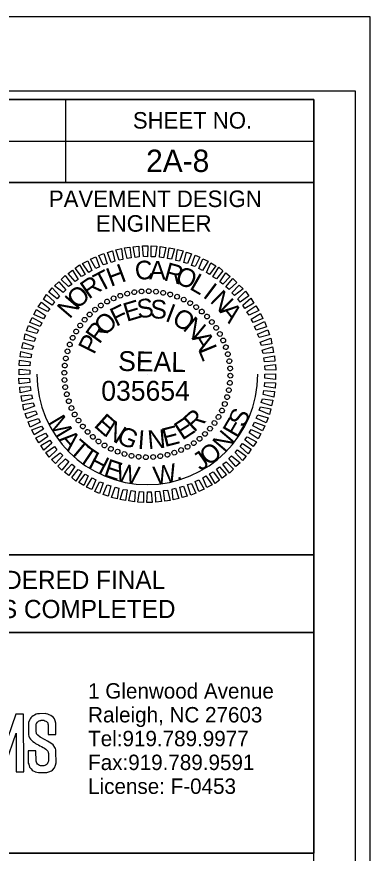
# Model space of a CAD drawing. Extents: x 957297 to 961629, y 830661 to 840840.
# Drawn here: x 960288 to 960394.8, y 831507.9 to 831760.7 of the extents above; entities that cross this region are included whole.
import ezdxf

# ---------------------------------------------------------------- set-up
doc = ezdxf.new("R2010")
doc.units = 0
for name, color, linetype in [('Old_Level_1', 7, 'Continuous'), ('Old_Level_2', 7, 'Continuous'), ('Old_Level_50', 7, 'Continuous'), ('Old_Level_58', 7, 'Continuous'), ('Scratch_Level_0', 7, 'Continuous'), ('Sheet Data Field CELL', 7, 'Continuous'), ('Sheet Plot Border Inside CELL', 7, 'Continuous'), ('Sheet Plot Border Outside CELL', 7, 'Continuous'), ('Sheet Professional Seal CELL', 7, 'Continuous'), ('Sheet Profile Grid Minor CELL', 7, 'Continuous'), ('Sheet Sticker Exception Certification CELL', 7, 'Continuous'), ('Sheet Typical CELL', 7, 'Continuous')]:
    doc.layers.add(name, color=color, linetype=linetype)

# ---------------------------------------------------------------- blocks, each defined once
blk = doc.blocks.new('TSC-LOGO')
at = {"layer": 'Old_Level_1'}
for points in [[(0.5506, 0.057), (0.5622, 0.057), (0.5622, 0.0744), (0.5612, 0.0779), (0.5598, 0.0808), (0.5583, 0.0828), (0.5564, 0.0845), (0.5542, 0.086), (0.5521, 0.0868), (0.5521, 0.0868), (0.5498, 0.0878), (0.5474, 0.0884), (0.5458, 0.0888), (0.5371, 0.0886), (0.5344, 0.0882), (0.5321, 0.0878), (0.5298, 0.0866), (0.5278, 0.0855), (0.5258, 0.0841), (0.5243, 0.0826), (0.5231, 0.0807), (0.5221, 0.0788), (0.5208, 0.0753), (0.5206, 0.0727), (0.5205, 0.0569), (0.5211, 0.0545), (0.5223, 0.052), (0.5237, 0.05), (0.5252, 0.0484), (0.5274, 0.0467), (0.5297, 0.0449), (0.5311, 0.0438), (0.5335, 0.0427), (0.5359, 0.0416), (0.5379, 0.0403), (0.5401, 0.0389), (0.5427, 0.0375), (0.5449, 0.0364), (0.5471, 0.0349), (0.5486, 0.0334), (0.5499, 0.0322), (0.5506, 0.0298), (0.5511, 0.0283), (0.5509, 0.0171), (0.5501, 0.0147), (0.5489, 0.0126), (0.5472, 0.0111), (0.5454, 0.0103), (0.5437, 0.01), (0.5389, 0.0099), (0.5373, 0.0103), (0.5357, 0.0113), (0.534, 0.0123), (0.5333, 0.0139), (0.5326, 0.0156), (0.5321, 0.017), (0.5319, 0.0325), (0.5202, 0.0324), (0.5204, 0.0138), (0.521, 0.0124), (0.5223, 0.0081), (0.5232, 0.0067), (0.5245, 0.0051), (0.5264, 0.0032), (0.5279, 0.0022), (0.5301, 0.0013), (0.5309, 0.001), (0.533, 0.0001), (0.5357, -0.0002), (0.5376, -0.0004), (0.5483, -0.0001), (0.5513, 0.0006), (0.5554, 0.0024), (0.5568, 0.0031), (0.56, 0.007), (0.5616, 0.0109), (0.5624, 0.0145), (0.5622, 0.0316), (0.5621, 0.034), (0.5615, 0.0358), (0.5605, 0.0376), (0.5578, 0.0414), (0.5543, 0.0442), (0.5494, 0.0471), (0.5457, 0.0493), (0.5384, 0.0532), (0.5346, 0.056), (0.533, 0.0581), (0.5326, 0.0595), (0.5322, 0.0609), (0.5324, 0.0731), (0.5331, 0.0744), (0.5337, 0.0756), (0.5346, 0.0764), (0.5357, 0.0774), (0.537, 0.0779), (0.5383, 0.0784), (0.5391, 0.0783), (0.5391, 0.0787), (0.5439, 0.0786), (0.5453, 0.078), (0.5467, 0.0775), (0.5481, 0.0769), (0.5487, 0.076), (0.5497, 0.0746), (0.5501, 0.0732), (0.5506, 0.0718), (0.5505, 0.0703)], [(0.4829, 0.0336), (0.4639, 0.0882), (0.4529, 0.0877), (0.4532, 0.0004), (0.4638, 0.0004), (0.4635, 0.0588), (0.4798, 0.0139), (0.4866, 0.0137), (0.502, 0.0593), (0.5021, 0.0007), (0.5135, 0.0008), (0.5133, 0.0879), (0.5018, 0.0878)]]:
    blk.add_lwpolyline(points, close=True, dxfattribs=at)
blk = doc.blocks.new('TRANSYSTEMS Logo')
at = {"layer": 'Old_Level_58'}
blk.add_lwpolyline([(0, 66.69), (200.05, 66.69), (200.05, 0), (0, 0)], close=True, dxfattribs=at)
at = {"layer": 'Old_Level_1', "xscale": 199.99999999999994, "yscale": 199.99999999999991, "rotation": 0.05340743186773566}
blk.add_blockref('TSC-LOGO', (9.71, 24.35), dxfattribs=at)
at = {"layer": 'Old_Level_2'}
for s, p in [('1 Glenwood Avenue', (131.85, 46.73)), ('Raleigh, NC 27603', (131.85, 39.53)), ('Tel:919.789.9977 ', (131.85, 32.34)), ('Fax:919.789.9591', (131.85, 25.14)), ('License: F-0453', (131.85, 17.94))]:
    blk.add_text(s, height=4.6576, rotation=360, dxfattribs=at).set_placement(p)

msp = doc.modelspace()

# ---------------------------------------------------------------- linework, layer by layer
at = {"layer": 'Old_Level_50'}
msp.add_line((960177.76, 831507.92), (960377.8, 831507.92), dxfattribs=at)
at = {"layer": 'Scratch_Level_0'}
msp.add_arc((960327.47, 831652.66), 33.36, 180, 360, dxfattribs=at)
at = {"layer": 'Sheet Plot Border Inside CELL'}
msp.add_lwpolyline([(960390.3, 831738.21), (958723.8, 831738.21), (958723.8, 830683.11), (960390.3, 830683.11)], close=True, dxfattribs=at)
at = {"layer": 'Sheet Plot Border Outside CELL'}
msp.add_lwpolyline([(960394.8, 831760.66), (958710.8, 831760.66), (958710.8, 830660.66), (960394.8, 830660.66)], close=True, dxfattribs=at)
at = {"layer": 'Sheet Professional Seal CELL'}
for p, q in [((960319.27, 831676.41), (960319.27, 831676.41)), ((960321.37, 831677.01), (960321.37, 831677.01)), ((960323.57, 831677.41), (960323.57, 831677.41)), ((960325.72, 831677.71), (960325.72, 831677.71)), ((960327.92, 831677.76), (960327.92, 831677.76)), ((960330.12, 831677.61), (960330.12, 831677.61)), ((960332.27, 831677.26), (960332.27, 831677.26)), ((960334.37, 831676.81), (960334.37, 831676.81)), ((960336.47, 831676.11), (960336.47, 831676.11)), ((960313.42, 831673.46), (960313.42, 831673.46)), ((960315.32, 831674.61), (960315.32, 831674.61)), ((960317.27, 831675.61), (960317.27, 831675.61)), ((960338.47, 831675.21), (960338.47, 831675.21)), ((960340.42, 831674.21), (960340.42, 831674.21)), ((960311.67, 831672.21), (960311.67, 831672.21)), ((960342.22, 831672.96), (960342.22, 831672.96)), ((960343.97, 831671.61), (960343.97, 831671.61)), ((960308.52, 831669.16), (960308.52, 831669.16)), ((960310.02, 831670.71), (960310.02, 831670.71)), ((960345.52, 831670.11), (960345.52, 831670.11)), ((960347.02, 831668.46), (960347.02, 831668.46)), ((960307.17, 831667.41), (960307.17, 831667.41)), ((960348.27, 831666.71), (960348.27, 831666.71)), ((960304.92, 831663.66), (960304.92, 831663.66)), ((960305.92, 831665.61), (960305.92, 831665.61)), ((960349.42, 831664.81), (960349.42, 831664.81)), ((960304.02, 831661.66), (960304.02, 831661.66)), ((960350.42, 831662.86), (960350.42, 831662.86)), ((960351.22, 831660.86), (960351.22, 831660.86)), ((960303.32, 831659.56), (960303.32, 831659.56)), ((960351.82, 831658.76), (960351.82, 831658.76)), ((960302.87, 831657.46), (960302.87, 831657.46)), ((960352.22, 831656.56), (960352.22, 831656.56)), ((960302.52, 831655.31), (960302.52, 831655.31)), ((960352.52, 831654.41), (960352.52, 831654.41)), ((960302.37, 831653.11), (960302.37, 831653.11)), ((960302.42, 831650.91), (960302.42, 831650.91)), ((960327.47, 831652.66), (960327.47, 831652.66)), ((960352.57, 831652.21), (960352.57, 831652.21)), ((960302.72, 831648.76), (960302.72, 831648.76)), ((960352.42, 831650.01), (960352.42, 831650.01)), ((960303.12, 831646.56), (960303.12, 831646.56)), ((960351.62, 831645.76), (960351.62, 831645.76)), ((960352.07, 831647.86), (960352.07, 831647.86)), ((960303.72, 831644.46), (960303.72, 831644.46)), ((960350.92, 831643.66), (960350.92, 831643.66)), ((960304.52, 831642.46), (960304.52, 831642.46)), ((960350.02, 831641.66), (960350.02, 831641.66)), ((960305.52, 831640.51), (960305.52, 831640.51)), ((960306.67, 831638.61), (960306.67, 831638.61)), ((960349.02, 831639.71), (960349.02, 831639.71)), ((960307.92, 831636.86), (960307.92, 831636.86)), ((960346.42, 831636.16), (960346.42, 831636.16)), ((960347.77, 831637.91), (960347.77, 831637.91)), ((960309.42, 831635.21), (960309.42, 831635.21)), ((960310.97, 831633.71), (960310.97, 831633.71)), ((960343.27, 831633.11), (960343.27, 831633.11)), ((960344.92, 831634.61), (960344.92, 831634.61)), ((960312.72, 831632.36), (960312.72, 831632.36)), ((960314.52, 831631.11), (960314.52, 831631.11)), ((960339.62, 831630.71), (960339.62, 831630.71)), ((960341.52, 831631.86), (960341.52, 831631.86)), ((960316.47, 831630.11), (960316.47, 831630.11)), ((960318.47, 831629.21), (960318.47, 831629.21)), ((960320.57, 831628.51), (960320.57, 831628.51)), ((960322.67, 831628.06), (960322.67, 831628.06)), ((960331.37, 831627.91), (960331.37, 831627.91)), ((960333.57, 831628.31), (960333.57, 831628.31)), ((960335.67, 831628.91), (960335.67, 831628.91)), ((960337.67, 831629.71), (960337.67, 831629.71)), ((960324.82, 831627.71), (960324.82, 831627.71)), ((960327.02, 831627.56), (960327.02, 831627.56)), ((960329.22, 831627.61), (960329.22, 831627.61))]:
    msp.add_line(p, q, dxfattribs=at)
for points in [[(960323.77, 831687.96), (960323.22, 831691.16), (960324.92, 831691.36), (960324.97, 831688.11)], [(960326.27, 831688.21), (960326.02, 831691.46), (960327.67, 831691.41), (960327.47, 831688.16)], [(960328.67, 831688.16), (960328.67, 831691.41), (960330.32, 831691.36), (960329.87, 831688.11)], [(960331.17, 831688.01), (960331.37, 831691.26), (960333.02, 831690.96), (960332.37, 831687.81)], [(960314.12, 831685.66), (960312.82, 831688.56), (960314.32, 831689.16), (960315.37, 831685.96)], [(960316.57, 831686.46), (960315.42, 831689.46), (960316.97, 831689.91), (960317.62, 831686.81)], [(960318.97, 831687.11), (960317.92, 831690.26), (960319.62, 831690.61), (960320.02, 831687.36)], [(960321.37, 831687.66), (960320.57, 831690.86), (960322.22, 831691.01), (960322.57, 831687.81)], [(960333.57, 831687.61), (960334.02, 831690.81), (960335.67, 831690.56), (960334.77, 831687.46)], [(960336.12, 831687.06), (960336.62, 831690.31), (960338.32, 831689.91), (960337.17, 831686.81)], [(960338.52, 831686.41), (960339.27, 831689.51), (960340.82, 831689.01), (960339.57, 831686.06)], [(960340.77, 831685.51), (960341.92, 831688.66), (960343.32, 831688.06), (960341.92, 831685.16)], [(960309.77, 831683.41), (960307.92, 831686.11), (960309.47, 831686.91), (960310.72, 831684.01)], [(960311.92, 831684.61), (960310.32, 831687.41), (960311.87, 831688.11), (960313.02, 831685.06)], [(960343.02, 831684.56), (960344.27, 831687.51), (960345.82, 831686.81), (960344.12, 831684.01)], [(960345.32, 831683.41), (960346.67, 831686.26), (960348.17, 831685.41), (960346.27, 831682.81)], [(960305.67, 831680.66), (960303.52, 831683.06), (960304.87, 831684.11), (960306.62, 831681.31)], [(960307.57, 831682.16), (960305.72, 831684.71), (960307.02, 831685.66), (960308.67, 831682.76)], [(960347.27, 831682.06), (960349.02, 831684.96), (960350.32, 831683.91), (960348.37, 831681.46)], [(960303.67, 831679.11), (960301.47, 831681.31), (960302.67, 831682.51), (960304.62, 831679.81)], [(960349.32, 831680.56), (960351.17, 831683.31), (960352.47, 831682.21), (960350.27, 831679.86)], [(960351.22, 831679.01), (960353.27, 831681.61), (960354.47, 831680.41), (960352.17, 831678.26)], [(960300.27, 831675.46), (960297.67, 831677.41), (960298.77, 831678.71), (960300.97, 831676.36)], [(960302.02, 831677.36), (960299.47, 831679.41), (960300.72, 831680.56), (960302.82, 831678.16)], [(960353.02, 831677.26), (960355.17, 831679.61), (960356.37, 831678.41), (960353.77, 831676.46)], [(960298.77, 831673.56), (960296.07, 831675.26), (960297.02, 831676.71), (960299.42, 831674.51)], [(960354.77, 831675.46), (960357.07, 831677.71), (960358.12, 831676.36), (960355.47, 831674.46)], [(960297.27, 831671.56), (960294.47, 831673.06), (960295.47, 831674.46), (960298.07, 831672.46)], [(960356.27, 831673.51), (960358.72, 831675.61), (960359.67, 831674.16), (960356.87, 831672.56)], [(960296.07, 831669.41), (960293.22, 831670.66), (960293.97, 831672.21), (960296.67, 831670.36)], [(960357.57, 831671.46), (960360.22, 831673.36), (960361.17, 831671.86), (960358.27, 831670.46)], [(960358.87, 831669.26), (960361.67, 831671.01), (960362.32, 831669.46), (960359.47, 831668.31)], [(960295.07, 831667.11), (960291.97, 831668.26), (960292.72, 831669.81), (960295.57, 831668.21)], [(960359.87, 831667.11), (960362.82, 831668.61), (960363.47, 831667.01), (960360.37, 831666.01)], [(960294.07, 831664.91), (960290.97, 831665.81), (960291.62, 831667.36), (960294.62, 831665.96)], [(960360.77, 831664.76), (960363.82, 831666.06), (960364.37, 831664.51), (960361.27, 831663.71)], [(960293.32, 831662.51), (960290.22, 831663.16), (960290.57, 831664.81), (960293.72, 831663.56)], [(960361.57, 831662.36), (960364.77, 831663.51), (960365.07, 831661.86), (960361.92, 831661.31)], [(960292.67, 831660.11), (960289.57, 831660.51), (960289.92, 831662.21), (960293.07, 831661.16)], [(960362.17, 831659.96), (960365.32, 831660.91), (960365.62, 831659.21), (960362.47, 831658.91)], [(960292.27, 831657.56), (960289.07, 831657.86), (960289.27, 831659.56), (960292.52, 831658.76)], [(960362.62, 831657.56), (960365.87, 831658.26), (960366.02, 831656.56), (960362.82, 831656.36)], [(960292.02, 831655.16), (960288.77, 831655.26), (960288.87, 831656.91), (960292.12, 831656.36)], [(960291.97, 831652.66), (960288.72, 831652.51), (960288.72, 831654.21), (960291.97, 831653.86)], [(960362.92, 831655.16), (960366.17, 831655.56), (960366.27, 831653.86), (960363.02, 831653.96)], [(960292.02, 831650.16), (960288.77, 831649.76), (960288.67, 831651.46), (960291.92, 831651.36)], [(960362.97, 831652.66), (960366.22, 831652.81), (960366.22, 831651.11), (960362.97, 831651.46)], [(960292.32, 831647.76), (960289.07, 831647.06), (960288.92, 831648.76), (960292.12, 831648.96)], [(960362.92, 831650.16), (960366.17, 831650.06), (960366.07, 831648.41), (960362.82, 831648.96)], [(960292.77, 831645.36), (960289.62, 831644.41), (960289.32, 831646.11), (960292.47, 831646.41)], [(960362.67, 831647.76), (960365.87, 831647.46), (960365.67, 831645.76), (960362.42, 831646.56)], [(960293.37, 831642.96), (960290.17, 831641.81), (960289.87, 831643.46), (960293.02, 831644.01)], [(960362.27, 831645.21), (960365.37, 831644.81), (960365.02, 831643.11), (960361.87, 831644.16)], [(960294.17, 831640.56), (960291.12, 831639.26), (960290.57, 831640.81), (960293.67, 831641.61)], [(960361.62, 831642.81), (960364.72, 831642.16), (960364.37, 831640.51), (960361.22, 831641.76)], [(960295.07, 831638.21), (960292.12, 831636.71), (960291.47, 831638.31), (960294.57, 831639.31)], [(960359.87, 831638.21), (960362.97, 831637.06), (960362.22, 831635.51), (960359.37, 831637.11)], [(960360.87, 831640.41), (960363.97, 831639.51), (960363.32, 831637.96), (960360.32, 831639.36)], [(960296.07, 831636.06), (960293.27, 831634.31), (960292.62, 831635.86), (960295.47, 831637.01)], [(960358.87, 831635.91), (960361.72, 831634.66), (960360.97, 831633.11), (960358.27, 831634.96)], [(960297.37, 831633.86), (960294.72, 831631.96), (960293.77, 831633.46), (960296.67, 831634.86)], [(960357.67, 831633.76), (960360.47, 831632.26), (960359.47, 831630.86), (960356.87, 831632.86)], [(960298.67, 831631.81), (960296.22, 831629.71), (960295.27, 831631.16), (960298.07, 831632.76)], [(960300.17, 831629.86), (960297.87, 831627.61), (960296.82, 831628.96), (960299.47, 831630.86)], [(960356.17, 831631.76), (960358.87, 831630.06), (960357.92, 831628.61), (960355.52, 831630.81)], [(960301.92, 831628.06), (960299.77, 831625.71), (960298.57, 831626.91), (960301.17, 831628.86)], [(960352.92, 831627.96), (960355.47, 831625.91), (960354.22, 831624.76), (960352.12, 831627.16)], [(960354.67, 831629.86), (960357.27, 831627.91), (960356.17, 831626.61), (960353.97, 831628.96)], [(960303.72, 831626.31), (960301.67, 831623.71), (960300.47, 831624.91), (960302.77, 831627.06)], [(960305.62, 831624.76), (960303.77, 831622.01), (960302.47, 831623.11), (960304.67, 831625.46)], [(960351.27, 831626.21), (960353.47, 831624.01), (960352.27, 831622.81), (960350.32, 831625.51)], [(960307.67, 831623.26), (960305.92, 831620.36), (960304.62, 831621.41), (960306.57, 831623.86)], [(960347.37, 831623.16), (960349.22, 831620.61), (960347.92, 831619.66), (960346.27, 831622.56)], [(960349.27, 831624.66), (960351.42, 831622.26), (960350.07, 831621.21), (960348.32, 831624.01)], [(960309.62, 831621.91), (960308.27, 831619.06), (960306.77, 831619.91), (960308.67, 831622.51)], [(960311.92, 831620.76), (960310.67, 831617.81), (960309.12, 831618.51), (960310.82, 831621.31)], [(960343.02, 831620.71), (960344.62, 831617.91), (960343.07, 831617.21), (960341.92, 831620.26)], [(960345.17, 831621.91), (960347.02, 831619.21), (960345.47, 831618.41), (960344.22, 831621.31)], [(960314.17, 831619.81), (960313.02, 831616.66), (960311.62, 831617.26), (960313.02, 831620.16)], [(960316.42, 831618.91), (960315.67, 831615.81), (960314.12, 831616.31), (960315.37, 831619.26)], [(960318.82, 831618.26), (960318.32, 831615.01), (960316.62, 831615.41), (960317.77, 831618.51)], [(960321.37, 831617.71), (960320.92, 831614.51), (960319.27, 831614.76), (960320.17, 831617.86)], [(960335.97, 831618.21), (960337.02, 831615.06), (960335.32, 831614.71), (960334.92, 831617.96)], [(960338.37, 831618.86), (960339.52, 831615.86), (960337.97, 831615.41), (960337.32, 831618.51)], [(960340.82, 831619.66), (960342.12, 831616.76), (960340.62, 831616.16), (960339.57, 831619.36)], [(960323.77, 831617.31), (960323.57, 831614.06), (960321.92, 831614.36), (960322.57, 831617.51)], [(960326.27, 831617.16), (960326.27, 831613.91), (960324.62, 831613.96), (960325.07, 831617.21)], [(960328.67, 831617.11), (960328.92, 831613.86), (960327.27, 831613.91), (960327.47, 831617.16)], [(960331.17, 831617.36), (960331.72, 831614.16), (960330.02, 831613.96), (960329.97, 831617.21)], [(960333.57, 831617.66), (960334.37, 831614.46), (960332.72, 831614.31), (960332.37, 831617.51)]]:
    msp.add_lwpolyline(points, close=True, dxfattribs=at)
for centre, major_axis in [((960327.9, 831677.74), (0.013, 0.72)), ((960317.27, 831675.57), (-0.293, 0.658)), ((960319.3, 831676.37), (-0.234, 0.681)), ((960321.4, 831677), (-0.174, 0.699)), ((960323.54, 831677.43), (-0.113, 0.711)), ((960325.72, 831677.68), (-0.05, 0.718)), ((960330.09, 831677.6), (0.075, 0.716)), ((960332.25, 831677.28), (0.137, 0.707)), ((960334.38, 831676.77), (0.198, 0.692)), ((960336.45, 831676.08), (0.258, 0.672)), ((960338.46, 831675.2), (0.316, 0.647)), ((960313.44, 831673.45), (-0.403, 0.597)), ((960315.31, 831674.6), (-0.349, 0.63)), ((960340.38, 831674.16), (0.371, 0.617)), ((960342.21, 831672.95), (0.423, 0.582)), ((960310.04, 831670.7), (-0.5, 0.518)), ((960311.68, 831672.15), (-0.453, 0.56)), ((960343.92, 831671.59), (0.472, 0.543)), ((960345.51, 831670.08), (0.518, 0.5)), ((960308.54, 831669.12), (-0.543, 0.472)), ((960346.96, 831668.44), (0.56, 0.453)), ((960305.97, 831665.58), (-0.617, 0.371)), ((960307.18, 831667.4), (-0.582, 0.423)), ((960348.26, 831666.69), (0.597, 0.403)), ((960304.92, 831663.66), (-0.647, 0.316)), ((960349.4, 831664.82), (0.63, 0.349)), ((960350.38, 831662.86), (0.658, 0.293)), ((960304.05, 831661.65), (-0.672, 0.258)), ((960351.18, 831660.83), (0.681, 0.234)), ((960302.85, 831657.45), (-0.707, 0.137)), ((960303.36, 831659.57), (-0.692, 0.198)), ((960351.8, 831658.73), (0.699, 0.174)), ((960302.52, 831655.28), (-0.716, 0.075)), ((960352.24, 831656.58), (0.711, 0.113)), ((960302.39, 831653.1), (-0.72, 0.013)), ((960352.49, 831654.41), (0.718, 0.05)), ((960302.45, 831650.91), (-0.718, -0.05)), ((960352.41, 831650.04), (0.716, -0.075)), ((960352.54, 831652.22), (0.72, -0.013)), ((960302.69, 831648.74), (-0.711, -0.113)), ((960352.09, 831647.88), (0.707, -0.137)), ((960303.13, 831646.59), (-0.699, -0.174)), ((960351.57, 831645.75), (0.692, -0.198)), ((960303.75, 831644.5), (-0.681, -0.234)), ((960304.55, 831642.46), (-0.658, -0.293)), ((960350.88, 831643.67), (0.672, -0.258)), ((960305.53, 831640.5), (-0.63, -0.349)), ((960348.96, 831639.74), (0.617, -0.371)), ((960350.01, 831641.67), (0.647, -0.316)), ((960306.67, 831638.64), (-0.597, -0.403)), ((960347.76, 831637.92), (0.582, -0.423)), ((960307.98, 831636.88), (-0.56, -0.453)), ((960309.43, 831635.24), (-0.518, -0.5)), ((960346.39, 831636.21), (0.543, -0.472)), ((960311.01, 831633.73), (-0.472, -0.543)), ((960312.72, 831632.37), (-0.423, -0.582)), ((960343.25, 831633.17), (0.453, -0.56)), ((960344.89, 831634.62), (0.5, -0.518)), ((960314.55, 831631.16), (-0.371, -0.617)), ((960316.47, 831630.12), (-0.316, -0.647)), ((960337.67, 831629.75), (0.293, -0.658)), ((960339.63, 831630.73), (0.349, -0.63)), ((960341.49, 831631.87), (0.403, -0.597)), ((960318.48, 831629.25), (-0.258, -0.672)), ((960320.55, 831628.55), (-0.198, -0.692)), ((960322.68, 831628.04), (-0.137, -0.707)), ((960324.84, 831627.72), (-0.075, -0.716)), ((960327.03, 831627.59), (-0.013, -0.72)), ((960329.22, 831627.64), (0.05, -0.718)), ((960331.39, 831627.89), (0.113, -0.711)), ((960333.53, 831628.33), (0.174, -0.699)), ((960335.63, 831628.95), (0.234, -0.681))]:
    msp.add_ellipse(centre, major_axis=major_axis, ratio=0.999708, dxfattribs=at)
at = {"layer": 'Sheet Sticker Exception Certification CELL'}
for p, q in [((960177.75, 831598.11), (960377.79, 831598.11)), ((960377.79, 831598.1), (960377.79, 831574.6)), ((960377.79, 831574.61), (960177.75, 831574.61))]:
    msp.add_line(p, q, dxfattribs=at)
at = {"layer": 'Sheet Typical CELL'}
for p, q in [((960302.8, 831735.61), (960302.8, 831710.61)), ((960177.75, 831723.11), (960377.8, 831723.11))]:
    msp.add_line(p, q, dxfattribs=at)
for points in [[(960377.8, 831735.66), (958877.8, 831735.66), (958877.8, 830685.66), (960377.8, 830685.66)], [(960177.75, 831735.66), (960377.8, 831735.66), (960377.8, 831710.61), (960177.75, 831710.61)], [(960277.8, 831710.61), (960377.8, 831710.61), (960377.8, 831598.11), (960277.8, 831598.11)]]:
    msp.add_lwpolyline(points, close=True, dxfattribs=at)

# ---------------------------------------------------------------- block references
at = {"layer": 'Old_Level_2'}
msp.add_blockref('TRANSYSTEMS Logo', (960177.74, 831507.92), dxfattribs=at)

# ---------------------------------------------------------------- texts
at = {"layer": 'Sheet Data Field CELL'}
msp.add_text('2A-8', height=6.75, dxfattribs=at).set_placement((960327.11, 831713.76))
at = {"layer": 'Sheet Professional Seal CELL'}
for s, height, rotation, p in [('C', 5.64, 6.2199, (960324.02, 831681.01)), ('A', 5.64, 359.0203, (960327.97, 831681.31)), ('R', 5.64, 344.6211, (960332.17, 831681.11)), ('T', 5.64, 27.8198, (960313.17, 831677.36)), ('H', 5.64, 20.6195, (960316.42, 831679.01)), ('O', 5.64, 337.4212, (960335.52, 831680.36)), ('R', 5.64, 35.0205, (960309.77, 831675.16)), ('L', 5.64, 330.2209, (960339.92, 831678.51)), ('O', 5.64, 42.2217, (960306.32, 831672.06)), ('I', 5.64, 323.0201, (960343.97, 831676.11)), ('N', 5.64, 49.4235, (960304.02, 831669.16)), ('N', 5.64, 315.8189, (960346.12, 831674.56)), ('F', 5.64, 25.967, (960318.02, 831666.96)), ('E', 5.64, 16.6111, (960321.22, 831668.46)), ('S', 5.64, 7.2556, (960324.67, 831669.51)), ('S', 5.64, 357.9004, (960328.27, 831669.56)), ('I', 5.64, 339.1896, (960332.57, 831668.86)), ('A', 5.64, 308.6172, (960349.07, 831671.61)), ('O', 5.64, 44.6812, (960314.72, 831664.01)), ('O', 5.64, 329.8335, (960334.57, 831668.16)), ('R', 5.64, 54.0397, (960312.97, 831661.56)), ('N', 5.64, 320.4766, (960337.92, 831666.16)), ('P', 5.64, 63.3989, (960311.37, 831658.36)), ('A', 5.64, 301.7603, (960340.77, 831663.56)), ('L', 5.64, 292.4008, (960342.72, 831660.11)), ('SEAL', 5.998, 359, (960318.62, 831653.66)), ('E', 5.64, 318.2769, (960311.07, 831637.01)), ('R', 5.64, 42.4814, (960341.57, 831634.91)), ('N', 5.64, 327.634, (960314.07, 831634.31)), ('E', 5.64, 33.1241, (960338.02, 831632.56)), ('G', 5.64, 336.9902, (960317.87, 831632.06)), ('I', 5.64, 355.7012, (960324.42, 831630.16)), ('N', 5.64, 5.0564, (960327.77, 831630.01)), ('E', 5.64, 14.4118, (960332.72, 831630.61))]:
    msp.add_text(s, height=height, rotation=rotation, dxfattribs=at).set_placement(p)
at = {"layer": 'Sheet Profile Grid Minor CELL'}
msp.add_text('035654', height=5.998, dxfattribs=at).set_placement((960313.55, 831644.65))
for s, rotation, p in [('S', 66.1201, (960356.72, 831636.31)), ('M', 300.9117, (960297.24, 831638.19)), ('E', 59.5371, (960354.65, 831633.07)), ('N', 49.6054, (960350.86, 831628.67)), ('A', 311.5876, (960300.45, 831632.84)), ('T', 319.7734, (960303.55, 831629.2)), ('T', 326.0702, (960306.26, 831626.71)), ('O', 38.9008, (960346, 831624.74)), ('H', 332.3669, (960309.24, 831624.54)), ('J', 34.0323, (960343.56, 831623.27)), ('E', 341.6117, (960313.99, 831621.98)), ('W', 348.1947, (960317.6, 831620.64)), ('W', 9.2459, (960329.76, 831619.23)), ('.', 20.852, (960336.44, 831620.38))]:
    msp.add_text(s, height=5.5, rotation=rotation, dxfattribs=at).set_placement(p)
at = {"layer": 'Sheet Sticker Exception Certification CELL'}
for s, p in [('DOCUMENT NOT CONSIDERED FINAL', (960198.82, 831587.77)), ('UNLESS ALL SIGNATURES COMPLETED', (960193.75, 831578.97))]:
    msp.add_text(s, height=5.5, dxfattribs=at).set_placement(p)
at = {"layer": 'Sheet Typical CELL'}
for s, height, p in [('SHEET NO.', 5, (960323.1, 831726.86)), ('PAVEMENT DESIGN', 5.0001, (960297.75, 831703.16)), ('ENGINEER', 5, (960311.95, 831695.71))]:
    msp.add_text(s, height=height, dxfattribs=at).set_placement(p)

doc.saveas('drawing.dxf')
